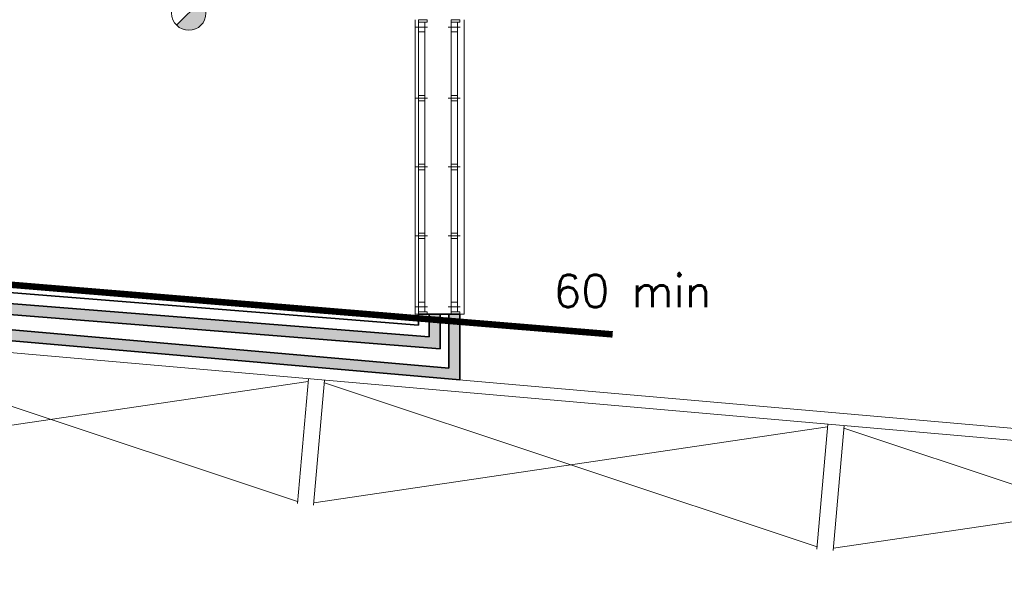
# Model space of a CAD drawing. Header units: millimetres. Extents: x -13022 to 1371524, y -38729 to 632593.
# Tile 308 of 381: x 740232 to 749294, y 568704 to 573978. Entities that reach past the tile are written whole.
import ezdxf

# ---------------------------------------------------------------- set-up
doc = ezdxf.new("R2010")
doc.units = ezdxf.units.MM
doc.header["$LTSCALE"] = 35
doc.linetypes.add('AI9-LType1', pattern=[1.69333, 0.846665, -0.846665])
for name, color, linetype, lineweight in [('A LIJN 2', 2, 'Continuous', 35), ('A LIJN 5', 5, 'Continuous', 13), ('A LIJN 9', 252, 'Continuous', 18), ('Al65----_beveiliging-inst', 92, 'Continuous', 9), ('B95 tekst', 7, 'Continuous', 25), ('brandveiligheid voorzieningen', 10, 'Continuous', 9)]:
    doc.layers.add(name, color=color, linetype=linetype, lineweight=lineweight)
doc.styles.add('Algemeen', font='simplex.shx', dxfattribs={"height": 2.5})

# ---------------------------------------------------------------- blocks, each defined once
blk = doc.blocks.new('Brandmelder')
at = {"layer": 'brandveiligheid voorzieningen'}
blk.add_hatch(color=256, dxfattribs=at).paths.add_polyline_path([(76.62, -89.8, 0.198912), (75.85, -87.94), (72.13, -91.66, 0.668179)])
blk.add_line((72.13, -91.66), (75.85, -87.94), dxfattribs=at)
blk.add_circle((73.99, -89.8), 2.63, dxfattribs=at)

msp = doc.modelspace()

# ---------------------------------------------------------------- hatches: boundary and pattern name
at = {"layer": 'A LIJN 9', "ltscale": 0.1}
h = msp.add_hatch(color=256, dxfattribs=at)
h.dxf.hatch_style = 1
h.paths.add_polyline_path([(733341.122, 571717.443), (733341.122, 573271.049), (733241.123, 573271.049), (733241.123, 571625.804), (744281.704, 570660.542), (744281.704, 571264.317), (744181.705, 571264.317), (744181.705, 570769.666)])
h = msp.add_hatch(color=256, dxfattribs=at)
h.dxf.hatch_style = 1
h.paths.add_polyline_path([(733521.122, 571890.008), (733521.122, 571890.008), (733521.122, 573271.049), (733421.124, 573271.049), (733421.124, 571797.649), (744101.704, 570947.771), (744101.704, 571264.317), (744001.705, 571264.317), (744001.705, 571056.044)])

# ---------------------------------------------------------------- linework, layer by layer
at = {"layer": 'A LIJN 2'}
for p, q in [((744001.705, 571056.044), (733521.122, 571890.008)), ((733521.122, 571890.008), (744001.705, 571056.044)), ((733421.124, 571797.649), (744101.704, 570947.771)), ((733341.122, 571717.443), (744182.552, 570769.592)), ((733241.123, 571625.804), (744281.704, 570660.542)), ((743901.707, 571164.317), (738955.097, 571557.931)), ((743901.707, 571264.317), (743901.707, 571164.317)), ((744001.705, 571264.317), (743901.707, 571264.317)), ((744001.705, 571264.317), (744181.705, 571264.317)), ((744001.705, 571056.044), (744001.705, 571264.317)), ((744001.705, 571264.317), (744001.705, 571056.044)), ((744101.704, 570947.771), (744101.704, 571264.317)), ((744181.705, 570768.815), (744181.705, 571264.317)), ((744281.704, 571264.317), (744181.705, 571264.317)), ((744281.704, 570660.542), (744281.704, 571264.317))]:
    msp.add_line(p, q, dxfattribs=at)
at = {"layer": 'A LIJN 5', "linetype": 'Continuous'}
for p, q in [((743871.704, 573977.862), (743871.704, 571264.317)), ((743876.705, 573910.36), (743986.706, 573910.36)), ((744176.7, 573910.36), (744286.701, 573910.36)), ((744321.705, 573977.862), (744321.705, 571264.317)), ((743901.707, 573280.701), (743901.707, 573865.359)), ((743961.712, 573865.359), (743961.712, 573280.701)), ((744201.702, 573280.701), (744201.702, 573865.359)), ((744261.707, 573865.359), (744261.707, 573280.701)), ((743876.705, 573255.722), (743986.706, 573255.722)), ((743901.707, 572646.062), (743901.707, 573230.72)), ((743961.712, 573230.72), (743961.712, 572646.062)), ((744176.7, 573255.722), (744286.701, 573255.722)), ((744201.702, 572646.062), (744201.702, 573230.72)), ((744261.707, 573230.72), (744261.707, 572646.062)), ((743876.705, 572621.083), (743986.706, 572621.083)), ((743901.707, 572011.421), (743901.707, 572596.081)), ((743961.712, 572596.081), (743961.712, 572011.421)), ((744176.7, 572621.083), (744286.701, 572621.083)), ((744201.702, 572011.421), (744201.702, 572596.081)), ((744261.707, 572596.081), (744261.707, 572011.421)), ((743876.705, 571986.442), (743986.706, 571986.442)), ((743901.707, 571376.82), (743901.707, 571961.46)), ((743961.712, 571961.46), (743961.712, 571376.82)), ((744176.7, 571986.442), (744286.701, 571986.442)), ((744201.702, 571376.82), (744201.702, 571961.46)), ((744261.707, 571961.46), (744261.707, 571376.82)), ((752625.313, 569929.864, 15000.001), (733228.871, 571626.833, 15000.001)), ((752615.73, 569820.283, 15000.001), (733328.869, 571507.664, 15000.001)), ((743876.705, 571331.807), (743986.706, 571331.807)), ((744176.7, 571331.807), (744286.701, 571331.807)), ((743871.704, 571264.317), (743901.707, 571264.317)), ((744001.705, 571264.317), (744101.704, 571264.317)), ((744321.705, 571264.317), (744281.704, 571264.317)), ((738254.124, 571051.557), (742789.688, 569540.507)), ((738157.383, 569945.782), (742886.425, 570646.284)), ((742787.933, 569520.545, 3965.8), (742888.603, 570671.159, 3965.8)), ((743038.036, 570658.086, 3965.8), (742937.366, 569507.472, 3965.8)), ((743035.858, 570633.21), (747571.419, 569122.16)), ((742939.117, 569527.434), (747668.159, 570227.936)), ((747670.337, 570252.812, 3965.8), (747569.671, 569102.198, 3965.8)), ((747719.105, 569089.124), (747819.771, 570239.738)), ((747817.592, 570214.862), (752353.149, 568703.813)), ((747720.852, 569109.086), (752449.897, 569809.588))]:
    msp.add_line(p, q, dxfattribs=at)
for points in [[(743981.708, 573955.362), (743981.708, 573977.862), (743901.707, 573977.862), (743901.707, 573955.362)], [(743901.707, 573865.359), (743901.707, 573955.362), (743961.712, 573955.362), (743961.712, 573865.359)], [(744281.704, 573955.362), (744281.704, 573977.862), (744201.702, 573977.862), (744201.702, 573955.362)], [(744201.702, 573865.359), (744201.702, 573955.362), (744261.707, 573955.362), (744261.707, 573865.359)], [(743901.707, 573230.721), (743901.707, 573280.701), (743961.712, 573280.701), (743961.712, 573230.721)], [(744201.702, 573230.721), (744201.702, 573280.701), (744261.707, 573280.701), (744261.707, 573230.721)], [(743901.707, 572596.081), (743901.707, 572646.061), (743961.712, 572646.061), (743961.712, 572596.081)], [(744201.702, 572596.081), (744201.702, 572646.061), (744261.707, 572646.061), (744261.707, 572596.081)], [(743901.707, 571961.441), (743901.707, 572011.421), (743961.712, 572011.421), (743961.712, 571961.441)], [(744201.702, 571961.441), (744201.702, 572011.421), (744261.707, 572011.421), (744261.707, 571961.441)], [(743901.707, 571286.816), (743901.707, 571376.798), (743961.712, 571376.798), (743961.712, 571286.816)], [(744201.702, 571286.816), (744201.702, 571376.798), (744261.707, 571376.798), (744261.707, 571286.816)], [(743981.708, 571264.317), (743981.708, 571286.816), (743901.707, 571286.816), (743901.707, 571264.317)], [(744281.704, 571264.317), (744281.704, 571286.816), (744201.702, 571286.816), (744201.702, 571264.317)]]:
    msp.add_3dface(points, dxfattribs=at)
at = {"layer": 'Al65----_beveiliging-inst', "color": 92, "linetype": 'AI9-LType1', "lineweight": 0, "ltscale": 0.1, "const_width": 60, "flags": 128}
msp.add_lwpolyline([(732670.739, 571373.824), (733804.109, 572060.499), (743787.593, 571236.349), (745689.419, 571079.35)], dxfattribs=at)

# ---------------------------------------------------------------- block references
at = {"layer": 'Al65----_beveiliging-inst', "xscale": 60, "yscale": 60, "zscale": 60}
msp.add_blockref('Brandmelder', (737348.97, 579425.821), dxfattribs=at)

# ---------------------------------------------------------------- texts
at = {"layer": 'B95 tekst', "style": 'Algemeen'}
msp.add_text('60 min', height=300, dxfattribs=at).set_placement((745144.666, 571329.342))

doc.saveas('drawing.dxf')
